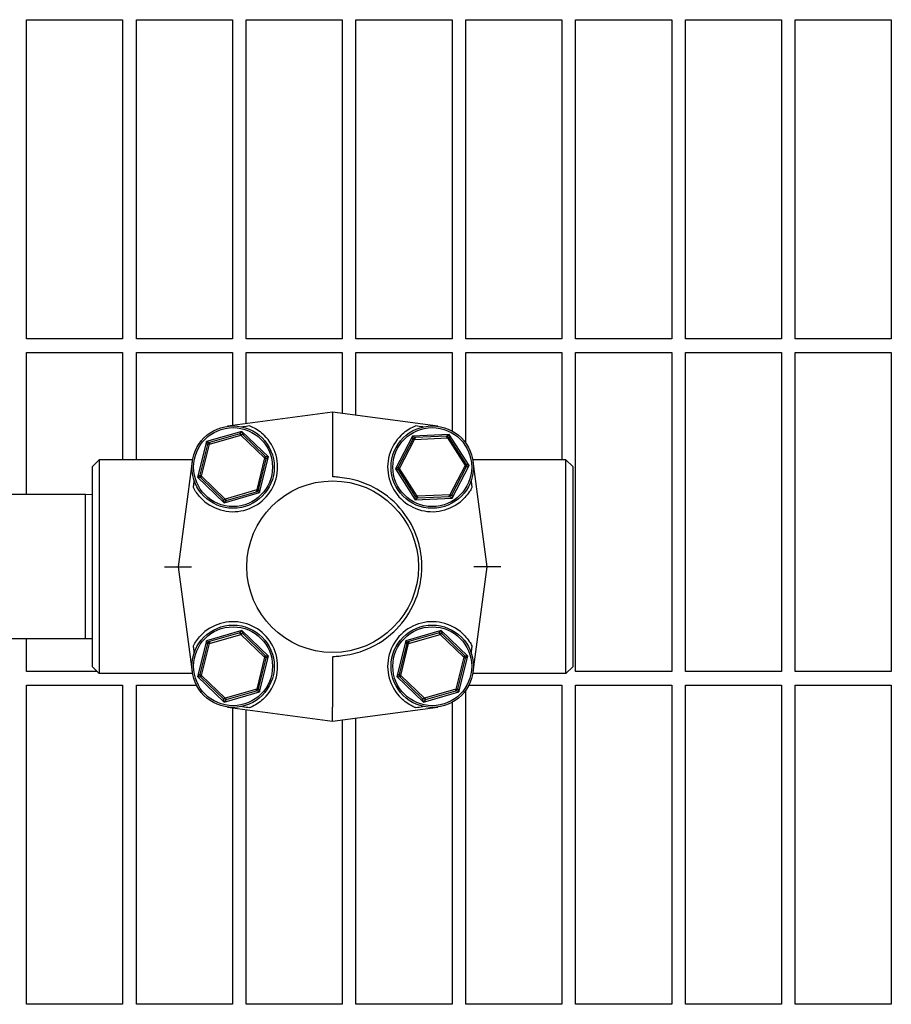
# Model space of a CAD drawing. Header units: inches. Extents: x 24 to 1128, y -58 to 748.
# Tile 656 of 656: x 748 to 756, y 572 to 581. Entities that reach past the tile are written whole.
import ezdxf

# ---------------------------------------------------------------- set-up
doc = ezdxf.new("R2010")
doc.units = ezdxf.units.IN
doc.header["$LTSCALE"] = 32
doc.header["$MEASUREMENT"] = 0
doc.layers.add('Visible (ANSI)', color=7, linetype='Continuous', lineweight=30)

msp = doc.modelspace()

# ---------------------------------------------------------------- linework, layer by layer
at = {"layer": 'Visible (ANSI)'}
for p, q in [((748.17313, 577.76603), (748.17313, 580.67228)), ((748.17313, 580.67228), (749.04813, 580.67228)), ((749.04813, 580.67228), (749.04813, 577.76603)), ((749.17313, 577.76603), (749.17313, 580.67228)), ((749.17313, 580.67228), (750.04813, 580.67228)), ((750.04813, 580.67228), (750.04813, 577.76603)), ((750.17313, 577.76603), (750.17313, 580.67228)), ((750.17313, 580.67228), (751.04813, 580.67228)), ((751.04813, 580.67228), (751.04813, 577.76603)), ((751.17313, 577.76603), (751.17313, 580.67228)), ((751.17313, 580.67228), (752.04813, 580.67228)), ((752.04813, 580.67228), (752.04813, 577.76603)), ((752.17313, 577.76603), (752.17313, 580.67228)), ((752.17313, 580.67228), (753.04813, 580.67228)), ((753.04813, 580.67228), (753.04813, 577.76603)), ((753.17313, 577.76603), (753.17313, 580.67228)), ((753.17313, 580.67228), (754.04813, 580.67228)), ((754.04813, 580.67228), (754.04813, 577.76603)), ((754.17313, 577.76603), (754.17313, 580.67228)), ((754.17313, 580.67228), (755.04813, 580.67228)), ((755.04813, 580.67228), (755.04813, 577.76603)), ((755.17313, 577.76603), (755.17313, 580.67228)), ((755.17313, 580.67228), (756.04813, 580.67228)), ((756.04813, 580.67228), (756.04813, 577.76603)), ((749.04813, 577.76603), (748.17313, 577.76603)), ((750.04813, 577.76603), (749.17313, 577.76603)), ((751.04813, 577.76603), (750.17313, 577.76603)), ((752.04813, 577.76603), (751.17313, 577.76603)), ((753.04813, 577.76603), (752.17313, 577.76603)), ((754.04813, 577.76603), (753.17313, 577.76603)), ((755.04813, 577.76603), (754.17313, 577.76603)), ((756.04813, 577.76603), (755.17313, 577.76603)), ((748.17313, 576.34728), (748.17313, 577.64103)), ((748.17313, 577.64103), (749.04813, 577.64103)), ((749.04813, 577.64103), (749.04813, 576.66353)), ((749.17313, 576.66353), (749.17313, 577.64103)), ((749.17313, 577.64103), (750.04813, 577.64103)), ((750.04813, 577.64103), (750.04813, 576.97455)), ((750.17313, 576.99119), (750.17313, 577.64103)), ((750.17313, 577.64103), (751.04813, 577.64103)), ((751.04813, 577.64103), (751.04813, 577.08439)), ((751.17313, 577.06775), (751.17313, 577.64103)), ((751.17313, 577.64103), (752.04813, 577.64103)), ((752.04813, 577.64103), (752.04813, 576.92578)), ((752.17313, 576.81473), (752.17313, 577.64103)), ((752.17313, 577.64103), (753.04813, 577.64103)), ((753.04813, 577.64103), (753.04813, 576.66353)), ((753.17313, 574.73478), (753.17313, 577.64103)), ((753.17313, 577.64103), (754.04813, 577.64103)), ((754.04813, 577.64103), (754.04813, 574.73478)), ((754.17313, 574.73478), (754.17313, 577.64103)), ((754.17313, 577.64103), (755.04813, 577.64103)), ((755.04813, 577.64103), (755.04813, 574.73478)), ((755.17313, 574.73478), (755.17313, 577.64103)), ((755.17313, 577.64103), (756.04813, 577.64103)), ((756.04813, 577.64103), (756.04813, 574.73478)), ((750.96067, 577.09603), (750.00401, 576.96868)), ((751.91733, 576.96868), (750.96067, 577.09603)), ((750.96067, 577.09603), (750.96067, 576.9708)), ((750.96067, 576.9708), (750.96067, 576.56502)), ((750.1343, 576.92267), (749.81182, 576.8298)), ((749.83781, 576.80476), (750.12561, 576.88765)), ((750.11494, 576.90083), (749.83983, 576.8216)), ((750.11494, 576.90083), (750.1343, 576.92267)), ((750.11494, 576.90083), (750.14121, 576.89432)), ((750.12561, 576.88765), (750.11494, 576.90083)), ((750.14121, 576.89432), (750.12561, 576.88765)), ((750.12561, 576.88765), (750.34129, 576.67984)), ((750.1343, 576.92267), (750.14121, 576.89432)), ((750.37597, 576.68983), (750.1343, 576.92267)), ((750.34738, 576.69568), (750.14121, 576.89432)), ((751.6875, 576.87996), (751.53258, 576.58228)), ((752.02277, 576.89464), (751.6875, 576.87996)), ((751.6875, 576.87996), (751.71281, 576.86543)), ((751.68999, 576.85089), (751.6875, 576.87996)), ((751.99883, 576.87796), (751.71281, 576.86543)), ((751.99883, 576.87796), (752.02277, 576.89464)), ((751.99883, 576.87796), (752.02283, 576.86546)), ((752.00611, 576.86264), (751.99883, 576.87796)), ((752.02277, 576.89464), (752.02283, 576.86546)), ((752.20311, 576.61164), (752.02277, 576.89464)), ((749.81182, 576.8298), (749.73101, 576.50409)), ((749.82105, 576.80211), (749.75211, 576.52424)), ((749.76569, 576.51407), (749.83781, 576.80476)), ((749.81182, 576.8298), (749.83983, 576.8216)), ((749.82105, 576.80211), (749.81182, 576.8298)), ((749.82105, 576.80211), (749.83983, 576.8216)), ((749.83781, 576.80476), (749.82105, 576.80211)), ((749.83983, 576.8216), (749.83781, 576.80476)), ((751.68999, 576.85089), (751.55782, 576.59693)), ((751.56863, 576.58386), (751.70689, 576.84953)), ((751.68999, 576.85089), (751.71281, 576.86543)), ((751.70689, 576.84953), (751.68999, 576.85089)), ((751.71281, 576.86543), (751.70689, 576.84953)), ((751.70689, 576.84953), (752.00611, 576.86264)), ((752.02283, 576.86546), (752.00611, 576.86264)), ((752.00611, 576.86264), (752.16706, 576.61006)), ((752.17669, 576.62403), (752.02283, 576.86546)), ((750.34129, 576.67984), (750.34738, 576.69568)), ((750.34738, 576.69568), (750.35487, 576.66967)), ((750.34738, 576.69568), (750.37597, 576.68983)), ((748.77317, 576.60103), (748.83567, 576.66353)), ((748.77317, 574.77853), (748.77317, 576.60103)), ((748.83567, 576.66353), (748.83567, 574.71603)), ((749.68445, 576.66353), (748.83567, 576.66353)), ((749.68177, 576.64644), (749.55442, 575.68978)), ((750.34129, 576.67984), (750.26918, 576.38916)), ((750.28593, 576.3918), (750.35487, 576.66967)), ((750.29516, 576.36412), (750.37597, 576.68983)), ((750.35487, 576.66967), (750.34129, 576.67984)), ((750.37597, 576.68983), (750.35487, 576.66967)), ((752.16706, 576.61006), (752.0288, 576.34438)), ((752.04819, 576.31395), (752.20311, 576.61164)), ((752.16706, 576.61006), (752.17669, 576.62403)), ((752.17787, 576.59699), (752.16706, 576.61006)), ((752.17669, 576.62403), (752.17787, 576.59699)), ((752.17669, 576.62403), (752.20311, 576.61164)), ((752.20311, 576.61164), (752.17787, 576.59699)), ((753.08567, 576.66353), (752.23689, 576.66353)), ((752.36692, 575.68978), (752.23957, 576.64644)), ((753.08567, 574.71603), (753.08567, 576.66353)), ((753.14817, 576.60103), (753.08567, 576.66353)), ((753.14817, 576.60103), (753.14817, 574.77853)), ((749.73101, 576.50409), (749.75211, 576.52424)), ((749.75211, 576.52424), (749.76569, 576.51407)), ((749.7596, 576.49824), (749.75211, 576.52424)), ((749.76569, 576.51407), (749.7596, 576.49824)), ((749.98137, 576.30627), (749.76569, 576.51407)), ((750.96067, 576.56502), (750.96067, 576.51091)), ((751.53258, 576.58228), (751.55782, 576.59693)), ((751.55901, 576.56989), (751.53258, 576.58228)), ((751.53258, 576.58228), (751.71293, 576.29927)), ((751.55782, 576.59693), (751.56863, 576.58386)), ((751.55901, 576.56989), (751.55782, 576.59693)), ((751.56863, 576.58386), (751.55901, 576.56989)), ((751.55901, 576.56989), (751.71286, 576.32845)), ((751.72959, 576.33128), (751.56863, 576.58386)), ((752.04571, 576.34303), (752.17787, 576.59699)), ((749.7596, 576.49824), (749.73101, 576.50409)), ((749.73101, 576.50409), (749.97268, 576.27125)), ((749.7596, 576.49824), (749.96578, 576.2996)), ((748.71067, 576.34728), (746.14817, 576.34728)), ((748.71067, 575.03228), (748.71067, 576.34728)), ((748.77317, 576.34564), (748.71067, 576.34728)), ((749.97268, 576.27125), (750.29516, 576.36412)), ((750.26918, 576.38916), (749.98137, 576.30627)), ((749.99204, 576.29308), (750.26715, 576.37231)), ((750.28593, 576.3918), (750.26715, 576.37231)), ((750.26715, 576.37231), (750.26918, 576.38916)), ((750.29516, 576.36412), (750.26715, 576.37231)), ((750.26918, 576.38916), (750.28593, 576.3918)), ((750.28593, 576.3918), (750.29516, 576.36412)), ((752.0288, 576.34438), (751.72959, 576.33128)), ((752.02289, 576.32848), (752.0288, 576.34438)), ((752.04571, 576.34303), (752.02289, 576.32848)), ((752.0288, 576.34438), (752.04571, 576.34303)), ((752.04571, 576.34303), (752.04819, 576.31395)), ((749.96578, 576.2996), (749.98137, 576.30627)), ((749.99204, 576.29308), (749.96578, 576.2996)), ((749.97268, 576.27125), (749.96578, 576.2996)), ((749.99204, 576.29308), (749.97268, 576.27125)), ((749.98137, 576.30627), (749.99204, 576.29308)), ((751.71286, 576.32845), (751.72959, 576.33128)), ((751.73687, 576.31596), (751.71286, 576.32845)), ((751.71293, 576.29927), (751.71286, 576.32845)), ((751.73687, 576.31596), (751.71293, 576.29927)), ((751.71293, 576.29927), (752.04819, 576.31395)), ((751.72959, 576.33128), (751.73687, 576.31596)), ((751.73687, 576.31596), (752.02289, 576.32848)), ((752.04819, 576.31395), (752.02289, 576.32848)), ((749.42832, 575.68978), (749.55442, 575.68978)), ((749.55442, 575.68978), (749.67398, 575.68978)), ((749.55442, 575.68978), (749.68177, 574.73312)), ((752.23957, 574.73312), (752.36692, 575.68978)), ((752.36692, 575.68978), (752.24736, 575.68978)), ((752.49302, 575.68978), (752.36692, 575.68978)), ((750.1343, 575.10831), (749.81182, 575.01544)), ((750.11494, 575.08648), (749.83983, 575.00725)), ((750.11494, 575.08648), (750.1343, 575.10831)), ((750.11494, 575.08648), (750.14121, 575.07996)), ((750.12561, 575.07329), (750.11494, 575.08648)), ((750.14121, 575.07996), (750.12561, 575.07329)), ((750.1343, 575.10831), (750.14121, 575.07996)), ((750.37597, 574.87547), (750.1343, 575.10831)), ((750.34738, 574.88132), (750.14121, 575.07996)), ((751.94866, 575.10831), (751.62618, 575.01544)), ((751.9293, 575.08648), (751.65419, 575.00725)), ((751.9293, 575.08648), (751.94866, 575.10831)), ((751.9293, 575.08648), (751.95556, 575.07996)), ((751.93997, 575.07329), (751.9293, 575.08648)), ((751.95556, 575.07996), (751.93997, 575.07329)), ((751.94866, 575.10831), (751.95556, 575.07996)), ((752.19033, 574.87547), (751.94866, 575.10831)), ((752.16174, 574.88132), (751.95556, 575.07996)), ((748.71067, 575.03228), (746.14817, 575.03228)), ((748.17313, 574.73478), (748.17313, 575.03228)), ((748.77317, 575.03392), (748.71067, 575.03228)), ((749.81182, 575.01544), (749.73101, 574.68973)), ((749.82105, 574.98776), (749.75211, 574.70989)), ((749.76569, 574.69972), (749.83781, 574.9904)), ((749.81182, 575.01544), (749.83983, 575.00725)), ((749.82105, 574.98776), (749.81182, 575.01544)), ((749.82105, 574.98776), (749.83983, 575.00725)), ((749.83781, 574.9904), (749.82105, 574.98776)), ((749.83781, 574.9904), (750.12561, 575.07329)), ((749.83983, 575.00725), (749.83781, 574.9904)), ((750.12561, 575.07329), (750.34129, 574.86549)), ((751.62618, 575.01544), (751.54537, 574.68973)), ((751.63541, 574.98776), (751.56647, 574.70989)), ((751.58005, 574.69972), (751.65216, 574.9904)), ((751.62618, 575.01544), (751.65419, 575.00725)), ((751.63541, 574.98776), (751.62618, 575.01544)), ((751.63541, 574.98776), (751.65419, 575.00725)), ((751.65216, 574.9904), (751.63541, 574.98776)), ((751.65216, 574.9904), (751.93997, 575.07329)), ((751.65419, 575.00725), (751.65216, 574.9904)), ((751.93997, 575.07329), (752.15565, 574.86549)), ((750.34129, 574.86549), (750.26918, 574.5748)), ((750.28593, 574.57745), (750.35487, 574.85532)), ((750.29516, 574.54976), (750.37597, 574.87547)), ((750.34129, 574.86549), (750.34738, 574.88132)), ((750.35487, 574.85532), (750.34129, 574.86549)), ((750.34738, 574.88132), (750.35487, 574.85532)), ((750.34738, 574.88132), (750.37597, 574.87547)), ((750.37597, 574.87547), (750.35487, 574.85532)), ((750.96067, 574.86865), (750.96067, 574.81454)), ((750.96067, 574.81454), (750.96067, 574.40876)), ((752.15565, 574.86549), (752.08353, 574.5748)), ((752.10029, 574.57745), (752.16923, 574.85532)), ((752.10952, 574.54976), (752.19033, 574.87547)), ((752.15565, 574.86549), (752.16174, 574.88132)), ((752.16923, 574.85532), (752.15565, 574.86549)), ((752.16174, 574.88132), (752.16923, 574.85532)), ((752.16174, 574.88132), (752.19033, 574.87547)), ((752.19033, 574.87547), (752.16923, 574.85532)), ((748.81692, 574.73478), (748.17313, 574.73478)), ((748.77317, 574.77853), (748.83567, 574.71603)), ((753.14817, 574.77853), (753.08567, 574.71603)), ((754.04813, 574.73478), (753.17313, 574.73478)), ((755.04813, 574.73478), (754.17313, 574.73478)), ((756.04813, 574.73478), (755.17313, 574.73478)), ((749.68445, 574.71603), (748.83567, 574.71603)), ((749.73101, 574.68973), (749.75211, 574.70989)), ((749.7596, 574.68388), (749.73101, 574.68973)), ((749.73101, 574.68973), (749.97268, 574.45689)), ((749.75211, 574.70989), (749.76569, 574.69972)), ((749.7596, 574.68388), (749.75211, 574.70989)), ((749.76569, 574.69972), (749.7596, 574.68388)), ((749.7596, 574.68388), (749.96578, 574.48524)), ((749.98137, 574.49191), (749.76569, 574.69972)), ((751.54537, 574.68973), (751.56647, 574.70989)), ((751.57396, 574.68388), (751.54537, 574.68973)), ((751.54537, 574.68973), (751.78704, 574.45689)), ((751.56647, 574.70989), (751.58005, 574.69972)), ((751.57396, 574.68388), (751.56647, 574.70989)), ((751.58005, 574.69972), (751.57396, 574.68388)), ((751.57396, 574.68388), (751.78013, 574.48524)), ((751.79573, 574.49191), (751.58005, 574.69972)), ((753.08567, 574.71603), (752.23689, 574.71603)), ((748.17313, 571.70353), (748.17313, 574.60978)), ((748.17313, 574.60978), (749.04813, 574.60978)), ((749.04813, 574.60978), (749.04813, 571.70353)), ((749.17313, 571.70353), (749.17313, 574.60978)), ((749.17313, 574.60978), (749.72069, 574.60978)), ((749.97268, 574.45689), (750.29516, 574.54976)), ((750.26918, 574.5748), (749.98137, 574.49191)), ((749.99204, 574.47873), (750.26715, 574.55796)), ((750.28593, 574.57745), (750.26715, 574.55796)), ((750.26715, 574.55796), (750.26918, 574.5748)), ((750.29516, 574.54976), (750.26715, 574.55796)), ((750.26918, 574.5748), (750.28593, 574.57745)), ((750.28593, 574.57745), (750.29516, 574.54976)), ((751.78704, 574.45689), (752.10952, 574.54976)), ((752.08353, 574.5748), (751.79573, 574.49191)), ((751.8064, 574.47873), (752.08151, 574.55796)), ((752.10029, 574.57745), (752.08151, 574.55796)), ((752.08151, 574.55796), (752.08353, 574.5748)), ((752.10952, 574.54976), (752.08151, 574.55796)), ((752.08353, 574.5748), (752.10029, 574.57745)), ((752.10029, 574.57745), (752.10952, 574.54976)), ((752.17313, 571.70353), (752.17313, 574.56483)), ((752.20065, 574.60978), (753.04813, 574.60978)), ((753.04813, 574.60978), (753.04813, 571.70353)), ((753.17313, 571.70353), (753.17313, 574.60978)), ((753.17313, 574.60978), (754.04813, 574.60978)), ((754.04813, 574.60978), (754.04813, 571.70353)), ((754.17313, 571.70353), (754.17313, 574.60978)), ((754.17313, 574.60978), (755.04813, 574.60978)), ((755.04813, 574.60978), (755.04813, 571.70353)), ((755.17313, 571.70353), (755.17313, 574.60978)), ((755.17313, 574.60978), (756.04813, 574.60978)), ((756.04813, 574.60978), (756.04813, 571.70353)), ((749.96578, 574.48524), (749.98137, 574.49191)), ((749.99204, 574.47873), (749.96578, 574.48524)), ((749.97268, 574.45689), (749.96578, 574.48524)), ((749.99204, 574.47873), (749.97268, 574.45689)), ((749.98137, 574.49191), (749.99204, 574.47873)), ((751.78013, 574.48524), (751.79573, 574.49191)), ((751.8064, 574.47873), (751.78013, 574.48524)), ((751.78704, 574.45689), (751.78013, 574.48524)), ((751.8064, 574.47873), (751.78704, 574.45689)), ((751.79573, 574.49191), (751.8064, 574.47873)), ((752.04813, 574.45378), (752.04813, 571.70353)), ((750.00401, 574.41088), (750.96067, 574.28353)), ((750.04813, 574.40501), (750.04813, 571.70353)), ((750.17313, 571.70353), (750.17313, 574.38837)), ((750.96067, 574.28353), (751.91733, 574.41088)), ((750.96067, 574.28353), (750.96067, 574.40876)), ((751.04813, 574.29517), (751.04813, 571.70353)), ((751.17313, 571.70353), (751.17313, 574.31181)), ((749.04813, 571.70353), (748.17313, 571.70353)), ((750.04813, 571.70353), (749.17313, 571.70353)), ((751.04813, 571.70353), (750.17313, 571.70353)), ((752.04813, 571.70353), (751.17313, 571.70353)), ((753.04813, 571.70353), (752.17313, 571.70353)), ((754.04813, 571.70353), (753.17313, 571.70353)), ((755.04813, 571.70353), (754.17313, 571.70353)), ((756.04813, 571.70353), (755.17313, 571.70353))]:
    msp.add_line(p, q, dxfattribs=at)
for centre, radius in [((750.05349, 576.59696), 0.375), ((751.86785, 576.59696), 0.375), ((750.05349, 576.59696), 0.35938), ((751.86785, 576.59696), 0.35938), ((750.96067, 575.68978), 0.78125), ((750.05349, 574.7826), 0.375), ((750.05349, 574.7826), 0.35938), ((751.86785, 574.7826), 0.375), ((751.86785, 574.7826), 0.35938)]:
    msp.add_circle(centre, radius, dxfattribs=at)
for centre, start, end in [((750.05349, 576.59696), 223.267756, 45.717156), ((751.86785, 576.59696), 134.282844, 316.732244), ((750.05349, 574.7826), 314.282844, 136.732244), ((751.86785, 574.7826), 43.267756, 225.717156)]:
    msp.add_arc(centre, 0.40625, start, end, dxfattribs=at)
for centre, major_axis, start_param, end_param in [((751.56023, 577.04974), (-2.38836, -0.31794), 5.3086373, 5.3432368), ((750.36111, 577.04974), (2.38836, -0.31794), 0.9399485, 0.974548), ((751.56023, 574.32982), (-2.38836, 0.31794), 0.9399485, 0.974548), ((750.36111, 574.32982), (2.38836, 0.31794), 5.3086373, 5.3432368)]:
    msp.add_ellipse(centre, major_axis=major_axis, ratio=0.0518795, start_param=start_param, end_param=end_param, dxfattribs=at)
for points, knots in [([(750.20542, 576.97373), (750.21417, 576.9702), (750.22322, 576.96617), (750.2486, 576.95379), (750.26746, 576.94302), (750.30399, 576.91755), (750.32167, 576.90288), (750.33714, 576.88779)], [1.37086357, 1.37086357, 1.37086357, 1.37086357, 1.45431952, 1.45431952, 1.62152004, 1.62152004, 1.78593729, 1.78593729, 1.78593729, 1.78593729]), ([(751.5842, 576.88779), (751.59967, 576.90288), (751.61735, 576.91755), (751.65388, 576.94302), (751.67274, 576.95379), (751.69812, 576.96617), (751.70717, 576.9702), (751.71592, 576.97373)], [0.51624049, 0.51624049, 0.51624049, 0.51624049, 0.68065774, 0.68065774, 0.84785826, 0.84785826, 0.93131421, 0.93131421, 0.93131421, 0.93131421]), ([(751.14067, 576.48348), (751.06999, 576.49972), (751.01307, 576.50396), (750.97722, 576.50751), (750.97013, 576.50824), (750.96398, 576.50936), (750.96268, 576.50967), (750.96149, 576.51013), (750.96117, 576.51029), (750.96086, 576.51053), (750.96079, 576.51061), (750.96069, 576.51076), (750.96067, 576.51084), (750.96067, 576.51091)], [0, 0, 0, 0, 0.55289339, 0.55289339, 0.66301744, 0.66301744, 0.70116559, 0.70116559, 0.71560236, 0.71560236, 0.72141188, 0.72141188, 0.72674349, 0.72674349, 0.72674349, 0.72674349]), ([(751.14067, 574.89608), (751.20354, 574.91052), (751.26458, 574.93241), (751.40383, 575.00198), (751.47783, 575.05596), (751.61088, 575.1922), (751.66678, 575.27549), (751.73932, 575.44314), (751.76046, 575.52411), (751.77056, 575.6227), (751.77172, 575.63856), (751.77282, 575.66391), (751.77307, 575.67339), (751.77322, 575.69145), (751.77316, 575.70004), (751.7727, 575.71985), (751.77221, 575.73108), (751.77003, 575.76475), (751.76764, 575.78714), (751.75603, 575.86517), (751.74196, 575.91994), (751.68828, 576.06455), (751.63796, 576.1494), (751.50538, 576.30214), (751.42244, 576.3671), (751.26953, 576.44537), (751.20608, 576.46845), (751.14067, 576.48348)], [3.1568039, 3.1568039, 3.1568039, 3.1568039, 3.6500368, 3.6500368, 4.3433226, 4.3433226, 5.1013156, 5.1013156, 5.7353123, 5.7353123, 5.8564738, 5.8564738, 5.9286995, 5.9286995, 5.9941278, 5.9941278, 6.0797236, 6.0797236, 6.2512222, 6.2512222, 6.6809245, 6.6809245, 7.4266324, 7.4266324, 8.222207, 8.222207, 8.7359765, 8.7359765, 8.7359765, 8.7359765]), ([(749.75768, 576.31851), (749.74449, 576.33252), (749.7317, 576.34821), (749.70974, 576.37965), (749.7004, 576.39536), (749.69278, 576.41007)], [0.5372405, 0.5372405, 0.5372405, 0.5372405, 0.68155909, 0.68155909, 0.81916866, 0.81916866, 0.81916866, 0.81916866]), ([(752.22856, 576.41007), (752.22188, 576.39717), (752.21403, 576.38376), (752.19289, 576.35227), (752.17862, 576.3344), (752.16366, 576.31851)], [1.49579577, 1.49579577, 1.49579577, 1.49579577, 1.61405233, 1.61405233, 1.77819273, 1.77819273, 1.77819273, 1.77819273]), ([(749.69278, 574.96949), (749.7004, 574.9842), (749.70974, 574.99991), (749.7317, 575.03135), (749.74449, 575.04704), (749.75768, 575.06105)], [1.48112908, 1.48112908, 1.48112908, 1.48112908, 1.61873864, 1.61873864, 1.76305724, 1.76305724, 1.76305724, 1.76305724]), ([(752.16366, 575.06105), (752.1786, 575.04518), (752.19286, 575.02733), (752.214, 574.99583), (752.22187, 574.9824), (752.22856, 574.96949)], [0.53727464, 0.53727464, 0.53727464, 0.53727464, 0.70123165, 0.70123165, 0.81966305, 0.81966305, 0.81966305, 0.81966305]), ([(750.96067, 574.86865), (750.96067, 574.86875), (750.96071, 574.86884), (750.96088, 574.86906), (750.96102, 574.86916), (750.9615, 574.86944), (750.96192, 574.8696), (750.9634, 574.87007), (750.96487, 574.87037), (750.97258, 574.87169), (750.98308, 574.87264), (751.02247, 574.8764), (751.07565, 574.88114), (751.14067, 574.89608)], [0, 0, 0, 0, 0.00152658, 0.00152658, 0.00347355, 0.00347355, 0.00712444, 0.00712444, 0.01690708, 0.01690708, 0.05959749, 0.05959749, 0.22400496, 0.22400496, 0.22400496, 0.22400496]), ([(750.33714, 574.49177), (750.32167, 574.47668), (750.30399, 574.46201), (750.26746, 574.43654), (750.2486, 574.42577), (750.22322, 574.41339), (750.21417, 574.40936), (750.20542, 574.40583)], [0.5162883, 0.5162883, 0.5162883, 0.5162883, 0.68070555, 0.68070555, 0.84790607, 0.84790607, 0.93136202, 0.93136202, 0.93136202, 0.93136202]), ([(751.71592, 574.40583), (751.70717, 574.40936), (751.69812, 574.41339), (751.67274, 574.42577), (751.65388, 574.43654), (751.61735, 574.46201), (751.59967, 574.47668), (751.5842, 574.49177)], [1.37086357, 1.37086357, 1.37086357, 1.37086357, 1.45431952, 1.45431952, 1.62152004, 1.62152004, 1.78593729, 1.78593729, 1.78593729, 1.78593729])]:
    msp.add_open_spline(points, degree=3, knots=knots, dxfattribs=at)
for points, weights in [([(749.69278, 576.41007), (749.69657, 576.44031), (749.70038, 576.47072)], [0.999903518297, 0.999902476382, 0.999907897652]), ([(752.22096, 576.47072), (752.22477, 576.44031), (752.22856, 576.41007)], [0.99990789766, 0.99990247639, 0.999903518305]), ([(749.70038, 574.90884), (749.69657, 574.93925), (749.69278, 574.96949)], [0.999907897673, 0.999902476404, 0.999903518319]), ([(752.22856, 574.96949), (752.22477, 574.93925), (752.22096, 574.90884)], [0.999903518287, 0.999902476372, 0.999907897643])]:
    msp.add_rational_spline(points, weights, degree=2, dxfattribs=at)

doc.saveas('drawing.dxf')
